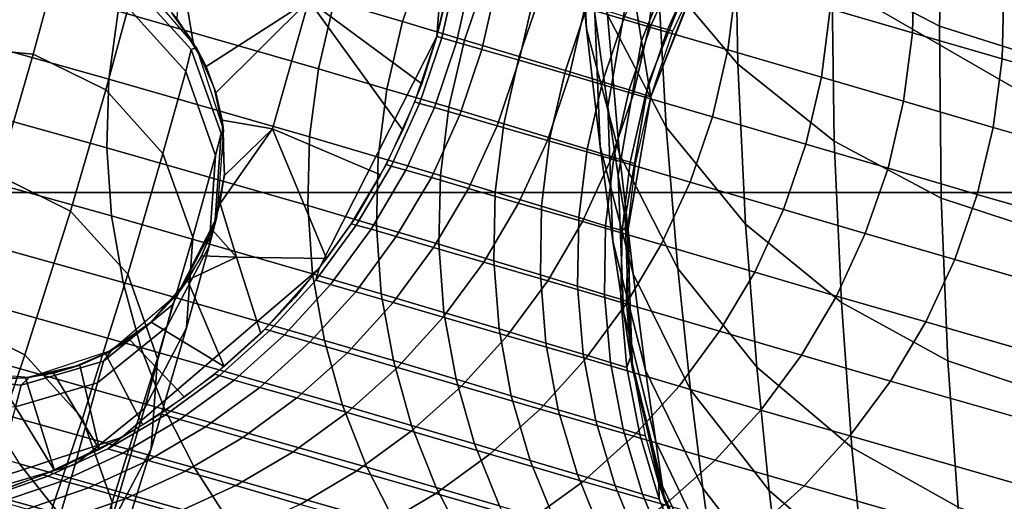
# Model space of a CAD drawing. Extents: x -43.1 to 43.1, y -41.3 to 41.3.
# Tile 421 of 656: x 0.433 to 0.741, y -0.862 to -0.711. Entities that reach past the tile are written whole.
import ezdxf

# ---------------------------------------------------------------- set-up
doc = ezdxf.new("R2010")
doc.units = 0
for name, color, linetype in [('CABLE', 18, 'CONTINUOUS'), ('CEILING_SUPPORT', 254, 'CONTINUOUS'), ('METAL_BASE', 254, 'CONTINUOUS')]:
    doc.layers.add(name, color=color, linetype=linetype)

msp = doc.modelspace()

# ---------------------------------------------------------------- linework, layer by layer
at = {"layer": 'CABLE'}
for points in [[(0.6041, -0.6306, 81.0366), (0.6083, -0.673, 80.9048), (0.6102, -0.7139, 80.9175), (0.6062, -0.6709, 81.051)], [(0.5634, -0.7163, 32.0308), (0.5634, -0.7163, 69.4487), (0.5697, -0.6351, 69.4487), (0.5697, -0.6351, 32.0308)], [(0.6885, -0.6398, 81.4948), (0.687, -0.6954, 81.3673), (0.7207, -0.713, 81.3752), (0.7223, -0.657, 81.5025)], [(0.6313, -0.6424, 81.3438), (0.6325, -0.6951, 81.2131), (0.6576, -0.7249, 81.2255), (0.6567, -0.6717, 81.3567)], [(0.6399, -0.6571, 80.6238), (0.6433, -0.6779, 80.494), (0.6275, -0.7176, 80.4989), (0.6241, -0.6965, 80.6311)], [(0.7223, -0.657, 81.5025), (0.7207, -0.713, 81.3752), (0.7561, -0.7242, 81.3804), (0.7579, -0.6681, 81.5073)], [(0.6138, -0.6605, 81.1989), (0.6168, -0.7095, 81.0651), (0.6352, -0.7446, 81.0782), (0.6325, -0.6951, 81.2131)], [(0.6199, -0.6679, 80.7621), (0.6241, -0.6965, 80.6311), (0.6169, -0.7383, 80.639), (0.6128, -0.7092, 80.7723)], [(0.6062, -0.6709, 81.051), (0.6102, -0.7139, 80.9175), (0.6206, -0.7531, 80.9299), (0.6168, -0.7095, 81.0651)], [(0.6567, -0.6717, 81.3567), (0.6576, -0.7249, 81.2255), (0.6877, -0.749, 81.2358), (0.687, -0.6954, 81.3673)], [(0.6083, -0.673, 80.9048), (0.6128, -0.7092, 80.7723), (0.6145, -0.7507, 80.7829), (0.6102, -0.7139, 80.9175)], [(0.6433, -0.6779, 80.494), (0.6455, -0.6907, 80.3616), (0.6296, -0.7307, 80.3641), (0.6275, -0.7176, 80.4989)], [(0.8024, -0.7195, 71.6597), (0.7409, -0.7018, 71.3577), (0.7393, -0.6805, 71.3591), (0.8009, -0.6982, 71.6613)], [(0.5598, -0.6912, 72.4737), (0.5384, -0.6849, 72.3583), (0.5313, -0.7053, 72.3586), (0.5527, -0.7116, 72.4739)], [(0.6298, -0.7132, 70.6547), (0.6097, -0.7073, 70.4553), (0.6123, -0.6859, 70.4556), (0.6325, -0.6918, 70.655)], [(0.7123, -0.7151, 71.2047), (0.6865, -0.7076, 71.0519), (0.6871, -0.6861, 71.0528), (0.7128, -0.6937, 71.2057)], [(0.4637, -0.7083, 72.0533), (0.3978, -0.6898, 71.7475), (0.395, -0.7112, 71.7469), (0.4608, -0.7296, 72.0526)], [(0.5313, -0.7053, 72.3586), (0.4687, -0.6873, 72.0535), (0.4637, -0.7083, 72.0533), (0.5264, -0.7264, 72.3584)], [(0.5791, -0.697, 72.5887), (0.5598, -0.6912, 72.4737), (0.5527, -0.7116, 72.4739), (0.5721, -0.7174, 72.5889)], [(0.6395, -0.693, 73.0458), (0.6311, -0.6904, 72.9317), (0.6221, -0.71, 72.932), (0.6305, -0.7126, 73.046)], [(0.6455, -0.6907, 80.3616), (0.6463, -0.695, 80.2289), (0.6304, -0.7351, 80.2289), (0.6296, -0.7307, 80.3641)], [(0.6545, -0.7204, 70.8533), (0.6298, -0.7132, 70.6547), (0.6325, -0.6918, 70.655), (0.6572, -0.699, 70.8538)], [(0.6446, -0.6945, 73.1599), (0.6395, -0.693, 73.0458), (0.6305, -0.7126, 73.046), (0.6356, -0.7141, 73.16)], [(0.4441, -0.6961, 28.7376), (0.4371, -0.7218, 28.2258), (0.4119, -0.7194, 28.2261), (0.4189, -0.6938, 28.7378)], [(0.4668, -0.7073, 28.7378), (0.4598, -0.733, 28.2261), (0.4371, -0.7218, 28.2258), (0.4441, -0.6961, 28.7376)], [(0.4821, -0.7108, 32.0308), (0.4831, -0.6937, 32.0308), (0.4871, -0.718, 32.0308)], [(0.4912, -0.7257, 32.0308), (0.4871, -0.718, 32.0308), (0.4831, -0.6937, 32.0308), (0.5233, -0.705, 32.0308)], [(0.565, -0.7167, 69.6508), (0.5634, -0.7163, 69.4487), (0.5682, -0.6952, 69.4487), (0.5697, -0.6956, 69.6508)], [(0.5696, -0.718, 69.8527), (0.565, -0.7167, 69.6508), (0.5697, -0.6956, 69.6508), (0.5743, -0.697, 69.8527)], [(0.6325, -0.6951, 81.2131), (0.6352, -0.7446, 81.0782), (0.66, -0.775, 81.0897), (0.6576, -0.7249, 81.2255)], [(0.6463, -0.695, 73.2739), (0.6446, -0.6945, 73.1599), (0.6356, -0.7141, 73.16), (0.6373, -0.7146, 73.2739)], [(0.687, -0.6954, 81.3673), (0.6877, -0.749, 81.2358), (0.7212, -0.7669, 81.2436), (0.7207, -0.713, 81.3752)], [(0.7403, -0.7233, 71.3566), (0.7123, -0.7151, 71.2047), (0.7128, -0.6937, 71.2057), (0.7409, -0.7018, 71.3577)], [(0.4882, -0.7198, 29.2488), (0.4865, -0.7203, 28.9937), (0.4685, -0.7004, 28.9934), (0.4706, -0.6992, 29.2488)], [(0.5775, -0.7203, 70.0542), (0.5696, -0.718, 69.8527), (0.5743, -0.697, 69.8527), (0.5823, -0.6993, 70.0542)], [(0.5962, -0.7021, 72.7034), (0.5791, -0.697, 72.5887), (0.5721, -0.7174, 72.5889), (0.5892, -0.7225, 72.7036)], [(0.5892, -0.7237, 70.255), (0.5775, -0.7203, 70.0542), (0.5823, -0.6993, 70.0542), (0.594, -0.7027, 70.2551)], [(0.6241, -0.6965, 80.6311), (0.6275, -0.7176, 80.4989), (0.6202, -0.7598, 80.5043), (0.6169, -0.7383, 80.639)], [(0.6304, -0.7351, 73.2739), (0.6304, -0.7351, 80.2289), (0.6453, -0.697, 80.2289), (0.6453, -0.697, 73.2739)], [(0.6838, -0.729, 71.0514), (0.6545, -0.7204, 70.8533), (0.6572, -0.699, 70.8538), (0.6865, -0.7076, 71.0519)], [(0.4865, -0.7203, 28.9937), (0.4848, -0.7272, 28.7383), (0.4668, -0.7073, 28.7378), (0.4685, -0.7004, 28.9934)], [(0.5634, -0.7163, 32.0308), (0.5587, -0.7311, 32.0308), (0.5233, -0.705, 32.0308), (0.5671, -0.7011, 32.0308)], [(0.6106, -0.7065, 72.8178), (0.5962, -0.7021, 72.7034), (0.5892, -0.7225, 72.7036), (0.6037, -0.7269, 72.8179)], [(0.8017, -0.741, 71.6586), (0.7403, -0.7233, 71.3566), (0.7409, -0.7018, 71.3577), (0.8024, -0.7195, 71.6597)], [(0.4912, -0.7257, 32.0308), (0.5233, -0.705, 32.0308), (0.4942, -0.7339, 32.0308)], [(0.5233, -0.705, 32.0308), (0.512, -0.7452, 32.0308), (0.4962, -0.7424, 32.0308), (0.4942, -0.7339, 32.0308)], [(0.5233, -0.705, 32.0308), (0.5528, -0.7456, 32.0308), (0.5458, -0.7596, 32.0308), (0.512, -0.7452, 32.0308)], [(0.5528, -0.7456, 32.0308), (0.5233, -0.705, 32.0308), (0.5587, -0.7311, 32.0308)], [(0.5527, -0.7116, 72.4739), (0.5313, -0.7053, 72.3586), (0.5264, -0.7264, 72.3584), (0.5478, -0.7327, 72.4738)], [(0.6049, -0.7283, 70.4552), (0.5892, -0.7237, 70.255), (0.594, -0.7027, 70.2551), (0.6097, -0.7073, 70.4553)], [(0.4848, -0.7272, 28.7383), (0.4777, -0.7529, 28.227), (0.4598, -0.733, 28.2261), (0.4668, -0.7073, 28.7378)], [(0.5264, -0.7264, 72.3584), (0.4637, -0.7083, 72.0533), (0.4608, -0.7296, 72.0526), (0.5236, -0.7477, 72.3578)], [(0.4804, -0.7087, 29.2488), (0.4821, -0.7108, 32.0308), (0.4912, -0.7257, 32.0308), (0.4882, -0.7198, 29.2488)], [(0.6221, -0.71, 72.932), (0.6106, -0.7065, 72.8178), (0.6037, -0.7269, 72.8179), (0.6152, -0.7304, 72.9321)], [(0.625, -0.7342, 70.6545), (0.6049, -0.7283, 70.4552), (0.6097, -0.7073, 70.4553), (0.6298, -0.7132, 70.6547)], [(0.7095, -0.7365, 71.2042), (0.6838, -0.729, 71.0514), (0.6865, -0.7076, 71.0519), (0.7123, -0.7151, 71.2047)], [(0.4608, -0.7296, 72.0526), (0.395, -0.7112, 71.7469), (0.3943, -0.7327, 71.7457), (0.4601, -0.7511, 72.0515)], [(0.5721, -0.7174, 72.5889), (0.5527, -0.7116, 72.4739), (0.5478, -0.7327, 72.4738), (0.5672, -0.7384, 72.5888)], [(0.6128, -0.7092, 80.7723), (0.6169, -0.7383, 80.639), (0.6185, -0.7803, 80.6472), (0.6145, -0.7507, 80.7829)], [(0.6305, -0.7126, 73.046), (0.6221, -0.71, 72.932), (0.6152, -0.7304, 72.9321), (0.6236, -0.733, 73.0461)], [(0.6168, -0.7095, 81.0651), (0.6206, -0.7531, 80.9299), (0.6388, -0.7889, 80.9415), (0.6352, -0.7446, 81.0782)], [(0.6102, -0.7139, 80.9175), (0.6145, -0.7507, 80.7829), (0.6248, -0.7905, 80.7933), (0.6206, -0.7531, 80.9299)], [(0.6356, -0.7141, 73.16), (0.6305, -0.7126, 73.046), (0.6236, -0.733, 73.0461), (0.6287, -0.7346, 73.16)], [(0.6497, -0.7414, 70.8532), (0.625, -0.7342, 70.6545), (0.6298, -0.7132, 70.6547), (0.6545, -0.7204, 70.8533)], [(0.6373, -0.7146, 73.2739), (0.6356, -0.7141, 73.16), (0.6287, -0.7346, 73.16), (0.6304, -0.7351, 73.2739)], [(0.7207, -0.713, 81.3752), (0.7212, -0.7669, 81.2436), (0.7565, -0.7784, 81.249), (0.7561, -0.7242, 81.3804)], [(0.5266, -0.7889, 32.0308), (0.5266, -0.7889, 69.4487), (0.5634, -0.7163, 69.4487), (0.5634, -0.7163, 32.0308)], [(0.558, -0.7372, 69.6508), (0.5565, -0.7367, 69.4487), (0.5634, -0.7163, 69.4487), (0.565, -0.7167, 69.6508)], [(0.5627, -0.7385, 69.8527), (0.558, -0.7372, 69.6508), (0.565, -0.7167, 69.6508), (0.5696, -0.718, 69.8527)], [(0.5892, -0.7225, 72.7036), (0.5721, -0.7174, 72.5889), (0.5672, -0.7384, 72.5888), (0.5844, -0.7436, 72.7034)], [(0.6275, -0.7176, 80.4989), (0.6296, -0.7307, 80.3641), (0.6223, -0.7731, 80.3668), (0.6202, -0.7598, 80.5043)], [(0.7375, -0.7447, 71.356), (0.7095, -0.7365, 71.2042), (0.7123, -0.7151, 71.2047), (0.7403, -0.7233, 71.3566)], [(0.4371, -0.7218, 28.2258), (0.426, -0.7597, 27.7154), (0.4008, -0.7573, 27.7158), (0.4119, -0.7194, 28.2261)], [(0.4959, -0.7466, 28.9941), (0.4941, -0.7535, 28.7392), (0.4848, -0.7272, 28.7383), (0.4865, -0.7203, 28.9937)], [(0.4966, -0.7456, 29.2488), (0.4959, -0.7466, 28.9941), (0.4865, -0.7203, 28.9937), (0.4882, -0.7198, 29.2488)], [(0.4882, -0.7198, 29.2488), (0.4912, -0.7257, 32.0308), (0.4942, -0.7339, 32.0308), (0.4937, -0.7323, 29.2488)], [(0.5706, -0.7408, 70.0542), (0.5627, -0.7385, 69.8527), (0.5696, -0.718, 69.8527), (0.5775, -0.7203, 70.0542)], [(0.5823, -0.7442, 70.2551), (0.5706, -0.7408, 70.0542), (0.5775, -0.7203, 70.0542), (0.5892, -0.7237, 70.255)], [(0.6789, -0.75, 71.0512), (0.6497, -0.7414, 70.8532), (0.6545, -0.7204, 70.8533), (0.6838, -0.729, 71.0514)], [(0.4598, -0.733, 28.2261), (0.4487, -0.7709, 27.7157), (0.426, -0.7597, 27.7154), (0.4371, -0.7218, 28.2258)], [(0.598, -0.7488, 70.4553), (0.5823, -0.7442, 70.2551), (0.5892, -0.7237, 70.255), (0.6049, -0.7283, 70.4552)], [(0.6037, -0.7269, 72.8179), (0.5892, -0.7225, 72.7036), (0.5844, -0.7436, 72.7034), (0.5988, -0.748, 72.8178)], [(0.7989, -0.7623, 71.6579), (0.7375, -0.7447, 71.356), (0.7403, -0.7233, 71.3566), (0.8017, -0.741, 71.6586)], [(0.4941, -0.7535, 28.7392), (0.487, -0.7791, 28.2285), (0.4777, -0.7529, 28.227), (0.4848, -0.7272, 28.7383)], [(0.5478, -0.7327, 72.4738), (0.5264, -0.7264, 72.3584), (0.5236, -0.7477, 72.3578), (0.545, -0.754, 72.4732)], [(0.6152, -0.7304, 72.9321), (0.6037, -0.7269, 72.8179), (0.5988, -0.748, 72.8178), (0.6104, -0.7515, 72.932)], [(0.6576, -0.7249, 81.2255), (0.66, -0.775, 81.0897), (0.69, -0.7995, 81.0994), (0.6877, -0.749, 81.2358)], [(0.5236, -0.7477, 72.3578), (0.4608, -0.7296, 72.0526), (0.4601, -0.7511, 72.0515), (0.523, -0.7692, 72.3567)], [(0.618, -0.7546, 70.6547), (0.598, -0.7488, 70.4553), (0.6049, -0.7283, 70.4552), (0.625, -0.7342, 70.6545)], [(0.7046, -0.7575, 71.204), (0.6789, -0.75, 71.0512), (0.6838, -0.729, 71.0514), (0.7095, -0.7365, 71.2042)], [(0.4601, -0.7511, 72.0515), (0.3943, -0.7327, 71.7457), (0.3957, -0.754, 71.7442), (0.4616, -0.7724, 72.0499)], [(0.4777, -0.7529, 28.227), (0.4667, -0.7907, 27.7169), (0.4487, -0.7709, 27.7157), (0.4598, -0.733, 28.2261)], [(0.4937, -0.7323, 29.2488), (0.4942, -0.7339, 32.0308), (0.4962, -0.7424, 32.0308), (0.4966, -0.7456, 29.2488)], [(0.5672, -0.7384, 72.5888), (0.5478, -0.7327, 72.4738), (0.545, -0.754, 72.4732), (0.5645, -0.7598, 72.5882)], [(0.6236, -0.733, 73.0461), (0.6152, -0.7304, 72.9321), (0.6104, -0.7515, 72.932), (0.6188, -0.7541, 73.046)], [(0.6287, -0.7346, 73.16), (0.6236, -0.733, 73.0461), (0.6188, -0.7541, 73.046), (0.6239, -0.7556, 73.16)], [(0.6296, -0.7307, 80.3641), (0.6304, -0.7351, 80.2289), (0.6231, -0.7776, 80.2289), (0.6223, -0.7731, 80.3668)], [(0.6427, -0.7619, 70.8534), (0.618, -0.7546, 70.6547), (0.625, -0.7342, 70.6545), (0.6497, -0.7414, 70.8532)], [(0.6233, -0.7754, 73.2739), (0.6231, -0.7776, 80.2289), (0.6304, -0.7351, 80.2289), (0.6304, -0.7351, 73.2739)], [(0.6304, -0.7351, 73.2739), (0.6287, -0.7346, 73.16), (0.6239, -0.7556, 73.16), (0.6256, -0.7561, 73.2739)], [(0.5491, -0.7568, 69.6509), (0.5476, -0.7563, 69.4487), (0.5565, -0.7367, 69.4487), (0.558, -0.7372, 69.6508)], [(0.5537, -0.7581, 69.8528), (0.5491, -0.7568, 69.6509), (0.558, -0.7372, 69.6508), (0.5627, -0.7385, 69.8527)], [(0.5617, -0.7604, 70.0544), (0.5537, -0.7581, 69.8528), (0.5627, -0.7385, 69.8527), (0.5706, -0.7408, 70.0542)], [(0.5844, -0.7436, 72.7034), (0.5672, -0.7384, 72.5888), (0.5645, -0.7598, 72.5882), (0.5817, -0.765, 72.703)], [(0.6169, -0.7383, 80.639), (0.6202, -0.7598, 80.5043), (0.6218, -0.8023, 80.51), (0.6185, -0.7803, 80.6472)], [(0.7325, -0.7657, 71.3558), (0.7046, -0.7575, 71.204), (0.7095, -0.7365, 71.2042), (0.7375, -0.7447, 71.356)], [(0.4966, -0.7456, 29.2488), (0.4962, -0.7424, 32.0308), (0.4969, -0.7598, 32.0308), (0.4969, -0.7593, 29.2488)], [(0.4962, -0.7424, 32.0308), (0.512, -0.7452, 32.0308), (0.4969, -0.7598, 32.0308)], [(0.5733, -0.7638, 70.2553), (0.5617, -0.7604, 70.0544), (0.5706, -0.7408, 70.0542), (0.5823, -0.7442, 70.2551)], [(0.6719, -0.7704, 71.0514), (0.6427, -0.7619, 70.8534), (0.6497, -0.7414, 70.8532), (0.6789, -0.75, 71.0512)], [(0.4945, -0.7727, 29.2488), (0.4939, -0.7751, 28.9946), (0.4959, -0.7466, 28.9941), (0.4966, -0.7456, 29.2488)], [(0.4956, -0.7685, 32.0308), (0.512, -0.7452, 32.0308), (0.5289, -0.7858, 32.0308), (0.5007, -0.7853, 32.0308)], [(0.512, -0.7452, 32.0308), (0.4956, -0.7685, 32.0308), (0.4969, -0.7598, 32.0308)], [(0.5379, -0.773, 32.0308), (0.5289, -0.7858, 32.0308), (0.512, -0.7452, 32.0308), (0.5458, -0.7596, 32.0308)], [(0.589, -0.7684, 70.4556), (0.5733, -0.7638, 70.2553), (0.5823, -0.7442, 70.2551), (0.598, -0.7488, 70.4553)], [(0.5988, -0.748, 72.8178), (0.5844, -0.7436, 72.7034), (0.5817, -0.765, 72.703), (0.5962, -0.7694, 72.8174)], [(0.6352, -0.7446, 81.0782), (0.6388, -0.7889, 80.9415), (0.6635, -0.8198, 80.9519), (0.66, -0.775, 81.0897)], [(0.7939, -0.7833, 71.6577), (0.7325, -0.7657, 71.3558), (0.7375, -0.7447, 71.356), (0.7989, -0.7623, 71.6579)], [(0.4939, -0.7751, 28.9946), (0.4921, -0.7819, 28.7402), (0.4941, -0.7535, 28.7392), (0.4959, -0.7466, 28.9941)], [(0.545, -0.754, 72.4732), (0.5236, -0.7477, 72.3578), (0.523, -0.7692, 72.3567), (0.5445, -0.7755, 72.4722)], [(0.609, -0.7742, 70.6551), (0.589, -0.7684, 70.4556), (0.598, -0.7488, 70.4553), (0.618, -0.7546, 70.6547)], [(0.6104, -0.7515, 72.932), (0.5988, -0.748, 72.8178), (0.5962, -0.7694, 72.8174), (0.6078, -0.7729, 72.9317)], [(0.523, -0.7692, 72.3567), (0.4601, -0.7511, 72.0515), (0.4616, -0.7724, 72.0499), (0.5245, -0.7905, 72.3553)], [(0.6188, -0.7541, 73.046), (0.6104, -0.7515, 72.932), (0.6078, -0.7729, 72.9317), (0.6162, -0.7755, 73.0458)], [(0.6145, -0.7507, 80.7829), (0.6185, -0.7803, 80.6472), (0.6287, -0.8207, 80.6554), (0.6248, -0.7905, 80.7933)], [(0.6975, -0.7779, 71.2042), (0.6719, -0.7704, 71.0514), (0.6789, -0.75, 71.0512), (0.7046, -0.7575, 71.204)], [(0.6877, -0.749, 81.2358), (0.69, -0.7995, 81.0994), (0.7233, -0.8178, 81.1069), (0.7212, -0.7669, 81.2436)], [(0.4616, -0.7724, 72.0499), (0.3957, -0.754, 71.7442), (0.3993, -0.7749, 71.7421), (0.4652, -0.7933, 72.0479)], [(0.487, -0.7791, 28.2285), (0.476, -0.817, 27.7189), (0.4667, -0.7907, 27.7169), (0.4777, -0.7529, 28.227)], [(0.4921, -0.7819, 28.7402), (0.4851, -0.8075, 28.2304), (0.487, -0.7791, 28.2285), (0.4941, -0.7535, 28.7392)], [(0.5645, -0.7598, 72.5882), (0.545, -0.754, 72.4732), (0.5445, -0.7755, 72.4722), (0.564, -0.7813, 72.5874)], [(0.6336, -0.7814, 70.8538), (0.609, -0.7742, 70.6551), (0.618, -0.7546, 70.6547), (0.6427, -0.7619, 70.8534)], [(0.6239, -0.7556, 73.16), (0.6188, -0.7541, 73.046), (0.6162, -0.7755, 73.0458), (0.6214, -0.777, 73.1599)], [(0.6206, -0.7531, 80.9299), (0.6248, -0.7905, 80.7933), (0.6428, -0.8269, 80.8031), (0.6388, -0.7889, 80.9415)], [(0.5382, -0.7753, 69.651), (0.5366, -0.7749, 69.4487), (0.5476, -0.7563, 69.4487), (0.5491, -0.7568, 69.6509)], [(0.5428, -0.7766, 69.853), (0.5382, -0.7753, 69.651), (0.5491, -0.7568, 69.6509), (0.5537, -0.7581, 69.8528)], [(0.6256, -0.7561, 73.2739), (0.6239, -0.7556, 73.16), (0.6214, -0.777, 73.1599), (0.6233, -0.7754, 73.2739)], [(0.7255, -0.7861, 71.3561), (0.6975, -0.7779, 71.2042), (0.7046, -0.7575, 71.204), (0.7325, -0.7657, 71.3558)], [(0.4487, -0.7709, 27.7157), (0.4345, -0.8159, 27.2083), (0.4118, -0.8047, 27.208), (0.426, -0.7597, 27.7154)], [(0.4969, -0.7593, 29.2488), (0.4969, -0.7598, 32.0308), (0.4932, -0.7769, 32.0308), (0.4945, -0.7727, 29.2488)], [(0.5507, -0.7789, 70.0547), (0.5428, -0.7766, 69.853), (0.5537, -0.7581, 69.8528), (0.5617, -0.7604, 70.0544)], [(0.5624, -0.7823, 70.2557), (0.5507, -0.7789, 70.0547), (0.5617, -0.7604, 70.0544), (0.5733, -0.7638, 70.2553)], [(0.5817, -0.765, 72.703), (0.5645, -0.7598, 72.5882), (0.564, -0.7813, 72.5874), (0.5812, -0.7865, 72.7022)], [(0.6202, -0.7598, 80.5043), (0.6223, -0.7731, 80.3668), (0.6239, -0.8159, 80.3697), (0.6218, -0.8023, 80.51)], [(0.5781, -0.7869, 70.4561), (0.5624, -0.7823, 70.2557), (0.5733, -0.7638, 70.2553), (0.589, -0.7684, 70.4556)], [(0.6629, -0.79, 71.052), (0.6336, -0.7814, 70.8538), (0.6427, -0.7619, 70.8534), (0.6719, -0.7704, 71.0514)], [(0.5962, -0.7694, 72.8174), (0.5817, -0.765, 72.703), (0.5812, -0.7865, 72.7022), (0.5958, -0.7909, 72.8168)], [(0.7212, -0.7669, 81.2436), (0.7233, -0.8178, 81.1069), (0.7585, -0.8296, 81.1122), (0.7565, -0.7784, 81.249)], [(0.7868, -0.8037, 71.658), (0.7255, -0.7861, 71.3561), (0.7325, -0.7657, 71.3558), (0.7939, -0.7833, 71.6577)], [(0.5007, -0.7853, 32.0308), (0.4932, -0.7769, 32.0308), (0.4956, -0.7685, 32.0308)], [(0.5445, -0.7755, 72.4722), (0.523, -0.7692, 72.3567), (0.5245, -0.7905, 72.3553), (0.546, -0.7968, 72.4709)], [(0.5981, -0.7927, 70.6557), (0.5781, -0.7869, 70.4561), (0.589, -0.7684, 70.4556), (0.609, -0.7742, 70.6551)], [(0.6078, -0.7729, 72.9317), (0.5962, -0.7694, 72.8174), (0.5958, -0.7909, 72.8168), (0.6074, -0.7944, 72.9312)], [(0.4667, -0.7907, 27.7169), (0.4525, -0.8358, 27.2097), (0.4345, -0.8159, 27.2083), (0.4487, -0.7709, 27.7157)], [(0.5245, -0.7905, 72.3553), (0.4616, -0.7724, 72.0499), (0.4652, -0.7933, 72.0479), (0.5282, -0.8114, 72.3534)], [(0.4822, -0.7969, 29.2488), (0.4807, -0.8003, 28.9952), (0.4939, -0.7751, 28.9946), (0.4945, -0.7727, 29.2488)], [(0.4945, -0.7727, 29.2488), (0.4932, -0.7769, 32.0308), (0.4898, -0.7849, 32.0308), (0.4896, -0.7854, 29.2488)], [(0.6162, -0.7755, 73.0458), (0.6078, -0.7729, 72.9317), (0.6074, -0.7944, 72.9312), (0.6159, -0.797, 73.0455)], [(0.6223, -0.7731, 80.3668), (0.6231, -0.7776, 80.2289), (0.6246, -0.8204, 80.2289), (0.6239, -0.8159, 80.3697)], [(0.6885, -0.7975, 71.2048), (0.6629, -0.79, 71.052), (0.6719, -0.7704, 71.0514), (0.6975, -0.7779, 71.2042)], [(0.4652, -0.7933, 72.0479), (0.3993, -0.7749, 71.7421), (0.405, -0.7951, 71.7397), (0.4708, -0.8136, 72.0454)], [(0.4807, -0.8003, 28.9952), (0.4789, -0.8071, 28.7412), (0.4921, -0.7819, 28.7402), (0.4939, -0.7751, 28.9946)], [(0.5255, -0.7925, 69.6511), (0.5266, -0.7889, 69.4487), (0.5366, -0.7749, 69.4487), (0.5382, -0.7753, 69.651)], [(0.5301, -0.7939, 69.8533), (0.5255, -0.7925, 69.6511), (0.5382, -0.7753, 69.651), (0.5428, -0.7766, 69.853)], [(0.564, -0.7813, 72.5874), (0.5445, -0.7755, 72.4722), (0.546, -0.7968, 72.4709), (0.5656, -0.8026, 72.5861)], [(0.6227, -0.7999, 70.8546), (0.5981, -0.7927, 70.6557), (0.609, -0.7742, 70.6551), (0.6336, -0.7814, 70.8538)], [(0.6214, -0.777, 73.1599), (0.6162, -0.7755, 73.0458), (0.6159, -0.797, 73.0455), (0.621, -0.7985, 73.1597)], [(0.6233, -0.7754, 73.2739), (0.6214, -0.777, 73.1599), (0.621, -0.7985, 73.1597), (0.6228, -0.7991, 73.2739)], [(0.6241, -0.8163, 73.2739), (0.6246, -0.8204, 80.2289), (0.6231, -0.7776, 80.2289), (0.6233, -0.7754, 73.2739)], [(0.66, -0.775, 81.0897), (0.6635, -0.8198, 80.9519), (0.6933, -0.8449, 80.9606), (0.69, -0.7995, 81.0994)], [(0.4851, -0.8075, 28.2304), (0.474, -0.8453, 27.7213), (0.476, -0.817, 27.7189), (0.487, -0.7791, 28.2285)], [(0.4932, -0.7769, 32.0308), (0.5007, -0.7853, 32.0308), (0.4898, -0.7849, 32.0308)], [(0.538, -0.7962, 70.0551), (0.5301, -0.7939, 69.8533), (0.5428, -0.7766, 69.853), (0.5507, -0.7789, 70.0547)], [(0.5497, -0.7995, 70.2563), (0.538, -0.7962, 70.0551), (0.5507, -0.7789, 70.0547), (0.5624, -0.7823, 70.2557)], [(0.7164, -0.8056, 71.3568), (0.6885, -0.7975, 71.2048), (0.6975, -0.7779, 71.2042), (0.7255, -0.7861, 71.3561)], [(0.4789, -0.8071, 28.7412), (0.4719, -0.8327, 28.2322), (0.4851, -0.8075, 28.2304), (0.4921, -0.7819, 28.7402)], [(0.5654, -0.8041, 70.4568), (0.5497, -0.7995, 70.2563), (0.5624, -0.7823, 70.2557), (0.5781, -0.7869, 70.4561)], [(0.5812, -0.7865, 72.7022), (0.564, -0.7813, 72.5874), (0.5656, -0.8026, 72.5861), (0.5829, -0.8078, 72.7011)], [(0.6185, -0.7803, 80.6472), (0.6218, -0.8023, 80.51), (0.6319, -0.8431, 80.5156), (0.6287, -0.8207, 80.6554)], [(0.6519, -0.8085, 71.0529), (0.6227, -0.7999, 70.8546), (0.6336, -0.7814, 70.8538), (0.6629, -0.79, 71.052)], [(0.4896, -0.7854, 29.2488), (0.4898, -0.7849, 32.0308), (0.4854, -0.7925, 32.0308), (0.4822, -0.7969, 29.2488)], [(0.4898, -0.7849, 32.0308), (0.5007, -0.7853, 32.0308), (0.4854, -0.7925, 32.0308)], [(0.5083, -0.8092, 32.0308), (0.4968, -0.8196, 32.0308), (0.4854, -0.7925, 32.0308), (0.5007, -0.7853, 32.0308)], [(0.5289, -0.7858, 32.0308), (0.5191, -0.7978, 32.0308), (0.5083, -0.8092, 32.0308), (0.5007, -0.7853, 32.0308)], [(0.5854, -0.81, 70.6566), (0.5654, -0.8041, 70.4568), (0.5781, -0.7869, 70.4561), (0.5981, -0.7927, 70.6557)], [(0.5958, -0.7909, 72.8168), (0.5812, -0.7865, 72.7022), (0.5829, -0.8078, 72.7011), (0.5975, -0.8122, 72.8159)], [(0.7777, -0.8233, 71.6588), (0.7164, -0.8056, 71.3568), (0.7255, -0.7861, 71.3561), (0.7868, -0.8037, 71.658)], [(0.476, -0.817, 27.7189), (0.4618, -0.862, 27.2118), (0.4525, -0.8358, 27.2097), (0.4667, -0.7907, 27.7169)], [(0.4647, -0.8418, 32.0308), (0.4647, -0.8418, 69.4487), (0.5266, -0.7889, 69.4487), (0.5266, -0.7889, 32.0308)], [(0.5111, -0.8083, 69.6512), (0.5096, -0.8079, 69.4487), (0.5266, -0.7889, 69.4487), (0.5255, -0.7925, 69.6511)], [(0.546, -0.7968, 72.4709), (0.5245, -0.7905, 72.3553), (0.5282, -0.8114, 72.3534), (0.5498, -0.8177, 72.4692)], [(0.6074, -0.7944, 72.9312), (0.5958, -0.7909, 72.8168), (0.5975, -0.8122, 72.8159), (0.6092, -0.8157, 72.9305)], [(0.6248, -0.7905, 80.7933), (0.6287, -0.8207, 80.6554), (0.6467, -0.8576, 80.663), (0.6428, -0.8269, 80.8031)], [(0.6388, -0.7889, 80.9415), (0.6428, -0.8269, 80.8031), (0.6674, -0.8584, 80.8119), (0.6635, -0.8198, 80.9519)], [(0.6775, -0.816, 71.2059), (0.6519, -0.8085, 71.0529), (0.6629, -0.79, 71.052), (0.6885, -0.7975, 71.2048)], [(0.5282, -0.8114, 72.3534), (0.4652, -0.7933, 72.0479), (0.4708, -0.8136, 72.0454), (0.5339, -0.8317, 72.3512)], [(0.4822, -0.7969, 29.2488), (0.4854, -0.7925, 32.0308), (0.474, -0.8057, 32.0308), (0.4728, -0.8067, 29.2488)], [(0.4968, -0.8196, 32.0308), (0.474, -0.8057, 32.0308), (0.4854, -0.7925, 32.0308)], [(0.5157, -0.8096, 69.8536), (0.5111, -0.8083, 69.6512), (0.5255, -0.7925, 69.6511), (0.5301, -0.7939, 69.8533)], [(0.5237, -0.8119, 70.0555), (0.5157, -0.8096, 69.8536), (0.5301, -0.7939, 69.8533), (0.538, -0.7962, 70.0551)], [(0.61, -0.8171, 70.8557), (0.5854, -0.81, 70.6566), (0.5981, -0.7927, 70.6557), (0.6227, -0.7999, 70.8546)], [(0.6159, -0.797, 73.0455), (0.6074, -0.7944, 72.9312), (0.6092, -0.8157, 72.9305), (0.6177, -0.8183, 73.045)], [(0.4708, -0.8136, 72.0454), (0.405, -0.7951, 71.7397), (0.4125, -0.8145, 71.737), (0.4783, -0.833, 72.0426)], [(0.4616, -0.8145, 29.2488), (0.4591, -0.8179, 28.9956), (0.4807, -0.8003, 28.9952), (0.4822, -0.7969, 29.2488)], [(0.5354, -0.8153, 70.2569), (0.5237, -0.8119, 70.0555), (0.538, -0.7962, 70.0551), (0.5497, -0.7995, 70.2563)], [(0.5656, -0.8026, 72.5861), (0.546, -0.7968, 72.4709), (0.5498, -0.8177, 72.4692), (0.5694, -0.8235, 72.5846)], [(0.621, -0.7985, 73.1597), (0.6159, -0.797, 73.0455), (0.6177, -0.8183, 73.045), (0.6229, -0.8199, 73.1595)], [(0.7054, -0.8241, 71.3579), (0.6775, -0.816, 71.2059), (0.6885, -0.7975, 71.2048), (0.7164, -0.8056, 71.3568)], [(0.4591, -0.8179, 28.9956), (0.4572, -0.8247, 28.742), (0.4789, -0.8071, 28.7412), (0.4807, -0.8003, 28.9952)], [(0.5511, -0.8199, 70.4577), (0.5354, -0.8153, 70.2569), (0.5497, -0.7995, 70.2563), (0.5654, -0.8041, 70.4568)], [(0.6392, -0.8257, 71.0542), (0.61, -0.8171, 70.8557), (0.6227, -0.7999, 70.8546), (0.6519, -0.8085, 71.0529)], [(0.6228, -0.7991, 73.2739), (0.621, -0.7985, 73.1597), (0.6229, -0.8199, 73.1595), (0.6241, -0.8163, 73.2739)], [(0.69, -0.7995, 81.0994), (0.6933, -0.8449, 80.9606), (0.7266, -0.8636, 80.9674), (0.7233, -0.8178, 81.1069)], [(0.5711, -0.8257, 70.6577), (0.5511, -0.8199, 70.4577), (0.5654, -0.8041, 70.4568), (0.5854, -0.81, 70.6566)], [(0.5829, -0.8078, 72.7011), (0.5656, -0.8026, 72.5861), (0.5694, -0.8235, 72.5846), (0.5867, -0.8287, 72.6998)], [(0.6218, -0.8023, 80.51), (0.6239, -0.8159, 80.3697), (0.634, -0.857, 80.3725), (0.6319, -0.8431, 80.5156)], [(0.4345, -0.8159, 27.2083), (0.3904, -0.9459, 25.8514), (0.3677, -0.9347, 25.851), (0.4118, -0.8047, 27.208)], [(0.4572, -0.8247, 28.742), (0.4502, -0.8502, 28.2337), (0.4719, -0.8327, 28.2322), (0.4789, -0.8071, 28.7412)], [(0.4728, -0.8067, 29.2488), (0.474, -0.8057, 32.0308), (0.4597, -0.8156, 32.0308), (0.4616, -0.8145, 29.2488)], [(0.474, -0.8057, 32.0308), (0.4968, -0.8196, 32.0308), (0.4844, -0.8292, 32.0308), (0.4672, -0.8111, 32.0308)], [(0.7667, -0.8417, 71.66), (0.7054, -0.8241, 71.3579), (0.7164, -0.8056, 71.3568), (0.7777, -0.8233, 71.6588)], [(0.4719, -0.8327, 28.2322), (0.4608, -0.8704, 27.7237), (0.474, -0.8453, 27.7213), (0.4851, -0.8075, 28.2304)], [(0.4954, -0.8224, 69.6514), (0.4939, -0.822, 69.4487), (0.5096, -0.8079, 69.4487), (0.5111, -0.8083, 69.6512)], [(0.5, -0.8238, 69.8539), (0.4954, -0.8224, 69.6514), (0.5111, -0.8083, 69.6512), (0.5157, -0.8096, 69.8536)], [(0.508, -0.8261, 70.0561), (0.5, -0.8238, 69.8539), (0.5157, -0.8096, 69.8536), (0.5237, -0.8119, 70.0555)], [(0.5957, -0.8329, 70.857), (0.5711, -0.8257, 70.6577), (0.5854, -0.81, 70.6566), (0.61, -0.8171, 70.8557)], [(0.5975, -0.8122, 72.8159), (0.5829, -0.8078, 72.7011), (0.5867, -0.8287, 72.6998), (0.6014, -0.8331, 72.8148)], [(0.6648, -0.8332, 71.2073), (0.6392, -0.8257, 71.0542), (0.6519, -0.8085, 71.0529), (0.6775, -0.816, 71.2059)], [(0.4844, -0.8292, 32.0308), (0.4714, -0.8378, 32.0308), (0.4597, -0.8156, 32.0308), (0.4672, -0.8111, 32.0308)], [(0.5196, -0.8294, 70.2577), (0.508, -0.8261, 70.0561), (0.5237, -0.8119, 70.0555), (0.5354, -0.8153, 70.2569)], [(0.5498, -0.8177, 72.4692), (0.5282, -0.8114, 72.3534), (0.5339, -0.8317, 72.3512), (0.5555, -0.838, 72.4671)], [(0.6092, -0.8157, 72.9305), (0.5975, -0.8122, 72.8159), (0.6014, -0.8331, 72.8148), (0.6132, -0.8366, 72.9296)], [(0.4525, -0.8358, 27.2097), (0.4084, -0.9658, 25.8527), (0.3904, -0.9459, 25.8514), (0.4345, -0.8159, 27.2083)], [(0.4783, -0.833, 72.0426), (0.4125, -0.8145, 71.737), (0.4218, -0.8329, 71.7339), (0.4876, -0.8513, 72.0395)], [(0.4358, -0.823, 29.2488), (0.4333, -0.8254, 28.9958), (0.4591, -0.8179, 28.9956), (0.4616, -0.8145, 29.2488)], [(0.4616, -0.8145, 29.2488), (0.4597, -0.8156, 32.0308), (0.4517, -0.8191, 32.0308), (0.4491, -0.82, 29.2488)], [(0.4597, -0.8156, 32.0308), (0.4714, -0.8378, 32.0308), (0.4578, -0.8455, 32.0308), (0.4517, -0.8191, 32.0308)], [(0.5339, -0.8317, 72.3512), (0.4708, -0.8136, 72.0454), (0.4783, -0.833, 72.0426), (0.5415, -0.8511, 72.3487)], [(0.5353, -0.834, 70.4587), (0.5196, -0.8294, 70.2577), (0.5354, -0.8153, 70.2569), (0.5511, -0.8199, 70.4577)], [(0.6177, -0.8183, 73.045), (0.6092, -0.8157, 72.9305), (0.6132, -0.8366, 72.9296), (0.6217, -0.8392, 73.0444)], [(0.6241, -0.8163, 73.2739), (0.6229, -0.8199, 73.1595), (0.6269, -0.8408, 73.1592), (0.6287, -0.8413, 73.2739)], [(0.6239, -0.8159, 80.3697), (0.6246, -0.8204, 80.2289), (0.6348, -0.8616, 80.2289), (0.634, -0.857, 80.3725)], [(0.6329, -0.8562, 73.2739), (0.6348, -0.8616, 80.2289), (0.6246, -0.8204, 80.2289), (0.6241, -0.8163, 73.2739)], [(0.6927, -0.8413, 71.3594), (0.6648, -0.8332, 71.2073), (0.6775, -0.816, 71.2059), (0.7054, -0.8241, 71.3579)], [(0.4333, -0.8254, 28.9958), (0.4315, -0.8322, 28.7425), (0.4572, -0.8247, 28.742), (0.4591, -0.8179, 28.9956)], [(0.4491, -0.82, 29.2488), (0.4517, -0.8191, 32.0308), (0.4347, -0.8231, 32.0308), (0.4358, -0.823, 29.2488)], [(0.4578, -0.8455, 32.0308), (0.4434, -0.8216, 32.0308), (0.4517, -0.8191, 32.0308)], [(0.474, -0.8453, 27.7213), (0.4599, -0.8903, 27.2145), (0.4618, -0.862, 27.2118), (0.476, -0.817, 27.7189)], [(0.5694, -0.8235, 72.5846), (0.5498, -0.8177, 72.4692), (0.5555, -0.838, 72.4671), (0.5752, -0.8438, 72.5828)], [(0.6249, -0.8414, 71.0558), (0.5957, -0.8329, 70.857), (0.61, -0.8171, 70.8557), (0.6392, -0.8257, 71.0542)], [(0.6229, -0.8199, 73.1595), (0.6177, -0.8183, 73.045), (0.6217, -0.8392, 73.0444), (0.6269, -0.8408, 73.1592)], [(0.7233, -0.8178, 81.1069), (0.7266, -0.8636, 80.9674), (0.7617, -0.8758, 80.9723), (0.7585, -0.8296, 81.1122)], [(0.4088, -0.8209, 29.2488), (0.4081, -0.8231, 28.9959), (0.4333, -0.8254, 28.9958), (0.4358, -0.823, 29.2488)], [(0.4437, -0.8521, 32.0308), (0.4291, -0.8576, 32.0308), (0.4173, -0.8227, 32.0308), (0.426, -0.8234, 32.0308)], [(0.4578, -0.8455, 32.0308), (0.4437, -0.8521, 32.0308), (0.4347, -0.8231, 32.0308), (0.4434, -0.8216, 32.0308)], [(0.4784, -0.8348, 69.6516), (0.4769, -0.8344, 69.4487), (0.4939, -0.822, 69.4487), (0.4954, -0.8224, 69.6514)], [(0.483, -0.8361, 69.8544), (0.4784, -0.8348, 69.6516), (0.4954, -0.8224, 69.6514), (0.5, -0.8238, 69.8539)], [(0.5554, -0.8398, 70.659), (0.5353, -0.834, 70.4587), (0.5511, -0.8199, 70.4577), (0.5711, -0.8257, 70.6577)], [(0.6287, -0.8207, 80.6554), (0.6319, -0.8431, 80.5156), (0.6498, -0.8804, 80.5209), (0.6467, -0.8576, 80.663)], [(0.6635, -0.8198, 80.9519), (0.6674, -0.8584, 80.8119), (0.6971, -0.884, 80.8193), (0.6933, -0.8449, 80.9606)], [(0.4081, -0.8231, 28.9959), (0.4063, -0.8299, 28.7427), (0.4315, -0.8322, 28.7425), (0.4333, -0.8254, 28.9958)], [(0.4358, -0.823, 29.2488), (0.4347, -0.8231, 32.0308), (0.426, -0.8234, 32.0308), (0.4222, -0.8232, 29.2488)], [(0.4315, -0.8322, 28.7425), (0.4244, -0.8577, 28.2346), (0.4502, -0.8502, 28.2337), (0.4572, -0.8247, 28.742)], [(0.4437, -0.8521, 32.0308), (0.426, -0.8234, 32.0308), (0.4347, -0.8231, 32.0308)], [(0.491, -0.8384, 70.0568), (0.483, -0.8361, 69.8544), (0.5, -0.8238, 69.8539), (0.508, -0.8261, 70.0561)], [(0.58, -0.847, 70.8587), (0.5554, -0.8398, 70.659), (0.5711, -0.8257, 70.6577), (0.5957, -0.8329, 70.857)], [(0.5867, -0.8287, 72.6998), (0.5694, -0.8235, 72.5846), (0.5752, -0.8438, 72.5828), (0.5926, -0.849, 72.6982)], [(0.6505, -0.8489, 71.209), (0.6249, -0.8414, 71.0558), (0.6392, -0.8257, 71.0542), (0.6648, -0.8332, 71.2073)], [(0.754, -0.8589, 71.6617), (0.6927, -0.8413, 71.3594), (0.7054, -0.8241, 71.3579), (0.7667, -0.8417, 71.66)], [(0.5027, -0.8418, 70.2587), (0.491, -0.8384, 70.0568), (0.508, -0.8261, 70.0561), (0.5196, -0.8294, 70.2577)], [(0.6014, -0.8331, 72.8148), (0.5867, -0.8287, 72.6998), (0.5926, -0.849, 72.6982), (0.6074, -0.8534, 72.8134)], [(0.6428, -0.8269, 80.8031), (0.6467, -0.8576, 80.663), (0.6712, -0.8896, 80.6699), (0.6674, -0.8584, 80.8119)], [(0.5184, -0.8463, 70.46), (0.5027, -0.8418, 70.2587), (0.5196, -0.8294, 70.2577), (0.5353, -0.834, 70.4587)], [(0.5555, -0.838, 72.4671), (0.5339, -0.8317, 72.3512), (0.5415, -0.8511, 72.3487), (0.5632, -0.8574, 72.4648)], [(0.4328, -0.85, 71.7305), (0.3702, -0.8327, 71.4218), (0.3827, -0.8484, 71.4185), (0.4452, -0.8657, 71.727)], [(0.4876, -0.8513, 72.0395), (0.4218, -0.8329, 71.7339), (0.4328, -0.85, 71.7305), (0.4986, -0.8685, 72.0362)], [(0.4502, -0.8502, 28.2337), (0.4391, -0.8879, 27.7257), (0.4608, -0.8704, 27.7237), (0.4719, -0.8327, 28.2322)], [(0.4604, -0.8453, 69.6518), (0.4647, -0.8418, 69.4487), (0.4769, -0.8344, 69.4487), (0.4784, -0.8348, 69.6516)], [(0.4651, -0.8467, 69.8548), (0.4604, -0.8453, 69.6518), (0.4784, -0.8348, 69.6516), (0.483, -0.8361, 69.8544)], [(0.5415, -0.8511, 72.3487), (0.4783, -0.833, 72.0426), (0.4876, -0.8513, 72.0395), (0.5509, -0.8694, 72.3459)], [(0.5384, -0.8522, 70.6606), (0.5184, -0.8463, 70.46), (0.5353, -0.834, 70.4587), (0.5554, -0.8398, 70.659)], [(0.6092, -0.8555, 71.0576), (0.58, -0.847, 70.8587), (0.5957, -0.8329, 70.857), (0.6249, -0.8414, 71.0558)], [(0.6132, -0.8366, 72.9296), (0.6014, -0.8331, 72.8148), (0.6074, -0.8534, 72.8134), (0.6192, -0.8569, 72.9286)], [(0.6784, -0.8569, 71.3613), (0.6505, -0.8489, 71.209), (0.6648, -0.8332, 71.2073), (0.6927, -0.8413, 71.3594)], [(0.4618, -0.862, 27.2118), (0.4177, -0.992, 25.8548), (0.4084, -0.9658, 25.8527), (0.4525, -0.8358, 27.2097)], [(0.4731, -0.849, 70.0575), (0.4651, -0.8467, 69.8548), (0.483, -0.8361, 69.8544), (0.491, -0.8384, 70.0568)], [(0.5752, -0.8438, 72.5828), (0.5555, -0.838, 72.4671), (0.5632, -0.8574, 72.4648), (0.583, -0.8632, 72.5806)], [(0.6217, -0.8392, 73.0444), (0.6132, -0.8366, 72.9296), (0.6192, -0.8569, 72.9286), (0.6278, -0.8595, 73.0437)], [(0.4847, -0.8523, 70.2597), (0.4731, -0.849, 70.0575), (0.491, -0.8384, 70.0568), (0.5027, -0.8418, 70.2587)], [(0.5631, -0.8593, 70.8605), (0.5384, -0.8522, 70.6606), (0.5554, -0.8398, 70.659), (0.58, -0.847, 70.8587)], [(0.6269, -0.8408, 73.1592), (0.6217, -0.8392, 73.0444), (0.6278, -0.8595, 73.0437), (0.633, -0.8611, 73.1588)], [(0.6287, -0.8413, 73.2739), (0.6269, -0.8408, 73.1592), (0.633, -0.8611, 73.1588), (0.6329, -0.8562, 73.2739)], [(0.3873, -0.867, 32.0308), (0.3873, -0.867, 69.4487), (0.4647, -0.8418, 69.4487), (0.4647, -0.8418, 32.0308)], [(0.4417, -0.8539, 69.6521), (0.4402, -0.8535, 69.4487), (0.4647, -0.8418, 69.4487), (0.4604, -0.8453, 69.6518)], [(0.5005, -0.8568, 70.4613), (0.4847, -0.8523, 70.2597), (0.5027, -0.8418, 70.2587), (0.5184, -0.8463, 70.46)], [(0.5926, -0.849, 72.6982), (0.5752, -0.8438, 72.5828), (0.583, -0.8632, 72.5806), (0.6005, -0.8684, 72.6963)], [(0.6348, -0.8629, 71.2111), (0.6092, -0.8555, 71.0576), (0.6249, -0.8414, 71.0558), (0.6505, -0.8489, 71.209)], [(0.6319, -0.8431, 80.5156), (0.634, -0.857, 80.3725), (0.6519, -0.8946, 80.3752), (0.6498, -0.8804, 80.5209)], [(0.7397, -0.8745, 71.6638), (0.6784, -0.8569, 71.3613), (0.6927, -0.8413, 71.3594), (0.754, -0.8589, 71.6617)], [(0.4464, -0.8553, 69.8553), (0.4417, -0.8539, 69.6521), (0.4604, -0.8453, 69.6518), (0.4651, -0.8467, 69.8548)], [(0.4544, -0.8575, 70.0583), (0.4464, -0.8553, 69.8553), (0.4651, -0.8467, 69.8548), (0.4731, -0.849, 70.0575)], [(0.4608, -0.8704, 27.7237), (0.4467, -0.9154, 27.2173), (0.4599, -0.8903, 27.2145), (0.474, -0.8453, 27.7213)], [(0.5206, -0.8627, 70.6622), (0.5005, -0.8568, 70.4613), (0.5184, -0.8463, 70.46), (0.5384, -0.8522, 70.6606)], [(0.5923, -0.8678, 71.0598), (0.5631, -0.8593, 70.8605), (0.58, -0.847, 70.8587), (0.6092, -0.8555, 71.0576)], [(0.6933, -0.8449, 80.9606), (0.6971, -0.884, 80.8193), (0.7303, -0.9031, 80.8252), (0.7266, -0.8636, 80.9674)], [(0.4452, -0.8657, 71.727), (0.3827, -0.8484, 71.4185), (0.4114, -0.8753, 71.4116), (0.4737, -0.8926, 71.7193)], [(0.4244, -0.8577, 28.2346), (0.4134, -0.8954, 27.7269), (0.4391, -0.8879, 27.7257), (0.4502, -0.8502, 28.2337)], [(0.4986, -0.8685, 72.0362), (0.4328, -0.85, 71.7305), (0.4452, -0.8657, 71.727), (0.511, -0.8842, 72.0325)], [(0.4661, -0.8609, 70.2608), (0.4544, -0.8575, 70.0583), (0.4731, -0.849, 70.0575), (0.4847, -0.8523, 70.2597)], [(0.6074, -0.8534, 72.8134), (0.5926, -0.849, 72.6982), (0.6005, -0.8684, 72.6963), (0.6153, -0.8728, 72.8119)], [(0.6627, -0.871, 71.3635), (0.6348, -0.8629, 71.2111), (0.6505, -0.8489, 71.209), (0.6784, -0.8569, 71.3613)], [(0.4225, -0.8606, 69.6523), (0.421, -0.8602, 69.4487), (0.4402, -0.8535, 69.4487), (0.4417, -0.8539, 69.6521)], [(0.4818, -0.8654, 70.4628), (0.4661, -0.8609, 70.2608), (0.4847, -0.8523, 70.2597), (0.5005, -0.8568, 70.4613)], [(0.5509, -0.8694, 72.3459), (0.4876, -0.8513, 72.0395), (0.4986, -0.8685, 72.0362), (0.562, -0.8865, 72.3428)], [(0.5452, -0.8698, 70.8625), (0.5206, -0.8627, 70.6622), (0.5384, -0.8522, 70.6606), (0.5631, -0.8593, 70.8605)], [(0.5632, -0.8574, 72.4648), (0.5415, -0.8511, 72.3487), (0.5509, -0.8694, 72.3459), (0.5727, -0.8757, 72.4622)], [(0.6192, -0.8569, 72.9286), (0.6074, -0.8534, 72.8134), (0.6153, -0.8728, 72.8119), (0.6271, -0.8763, 72.9274)], [(0.4271, -0.8619, 69.8559), (0.4225, -0.8606, 69.6523), (0.4417, -0.8539, 69.6521), (0.4464, -0.8553, 69.8553)], [(0.4351, -0.8642, 70.0591), (0.4271, -0.8619, 69.8559), (0.4464, -0.8553, 69.8553), (0.4544, -0.8575, 70.0583)], [(0.618, -0.8752, 71.2135), (0.5923, -0.8678, 71.0598), (0.6092, -0.8555, 71.0576), (0.6348, -0.8629, 71.2111)], [(0.6329, -0.8562, 73.2739), (0.633, -0.8611, 73.1588), (0.641, -0.8805, 73.1584), (0.6428, -0.881, 73.2739)], [(0.6493, -0.8937, 73.2739), (0.6493, -0.8937, 80.2289), (0.6348, -0.8616, 80.2289), (0.6329, -0.8562, 73.2739)], [(0.4468, -0.8675, 70.262), (0.4351, -0.8642, 70.0591), (0.4544, -0.8575, 70.0583), (0.4661, -0.8609, 70.2608)], [(0.5019, -0.8712, 70.6641), (0.4818, -0.8654, 70.4628), (0.5005, -0.8568, 70.4613), (0.5206, -0.8627, 70.6622)], [(0.5745, -0.8783, 71.0622), (0.5452, -0.8698, 70.8625), (0.5631, -0.8593, 70.8605), (0.5923, -0.8678, 71.0598)], [(0.583, -0.8632, 72.5806), (0.5632, -0.8574, 72.4648), (0.5727, -0.8757, 72.4622), (0.5925, -0.8815, 72.5783)], [(0.6278, -0.8595, 73.0437), (0.6192, -0.8569, 72.9286), (0.6271, -0.8763, 72.9274), (0.6358, -0.8789, 73.0429)], [(0.633, -0.8611, 73.1588), (0.6278, -0.8595, 73.0437), (0.6358, -0.8789, 73.0429), (0.641, -0.8805, 73.1584)], [(0.634, -0.857, 80.3725), (0.6348, -0.8616, 80.2289), (0.6526, -0.8993, 80.2289), (0.6519, -0.8946, 80.3752)], [(0.6467, -0.8576, 80.663), (0.6498, -0.8804, 80.5209), (0.6743, -0.9128, 80.5256), (0.6712, -0.8896, 80.6699)], [(0.724, -0.8886, 71.6663), (0.6627, -0.871, 71.3635), (0.6784, -0.8569, 71.3613), (0.7397, -0.8745, 71.6638)], [(0.6674, -0.8584, 80.8119), (0.6712, -0.8896, 80.6699), (0.7008, -0.9157, 80.6758), (0.6971, -0.884, 80.8193)], [(0.8054, -0.893, 71.9688), (0.7397, -0.8745, 71.6638), (0.754, -0.8589, 71.6617), (0.8196, -0.8773, 71.9667)], [(0.4626, -0.8721, 70.4643), (0.4468, -0.8675, 70.262), (0.4661, -0.8609, 70.2608), (0.4818, -0.8654, 70.4628)]]:
    msp.add_3dface(points, dxfattribs=at)
at = {"layer": 'CEILING_SUPPORT'}
for points in [[(0.068, -0.0542, 101.9285), (0.7651, 0, 101.9285), (0.7651, -0.7651, 101.9285), (0, -0.7651, 101.9285)], [(0.068, -0.0542, 101.859), (0.7651, 0, 101.859), (0.7651, -0.7651, 101.859), (0, -0.7651, 101.859)], [(0, -0.7651, 101.9285), (0.7651, -0.7651, 101.9285), (0.7651, -1.5301, 101.9285), (0, -1.5301, 101.9285)], [(0, -0.7651, 101.859), (0.7651, -0.7651, 101.859), (0.7651, -1.5301, 101.859), (0, -1.5301, 101.859)]]:
    msp.add_3dface(points, dxfattribs=at)
at = {"layer": 'METAL_BASE'}
for points in [[(-1.669, 0.6609, 8.6989), (-0.8194, 1.6735, 8.6989), (0.4824, 1.903, 8.6989), (1.6271, -1.2421, 8.6989)], [(2.0792, 0, 8.6989), (1.6271, -1.2421, 8.6989), (0.4824, 1.903, 8.6989), (1.6271, 1.2421, 8.6989)], [(-0.9992, 1.3658, 8.6989), (-1.609, 0.3096, 8.6989), (-1.3972, -0.8914, 8.6989), (1.2928, 1.3658, 8.6989)], [(-1.3972, -0.8914, 8.6989), (-0.463, -1.6754, 8.6989), (0.7566, -1.6754, 8.6989), (1.2928, 1.3658, 8.6989)], [(-0.8992, 1.2466, 0.6411), (-1.4558, 0.2826, 0.6411), (-1.2625, -0.8137, 0.6411), (1.1929, 1.2466, 0.6411)], [(-1.2625, -0.8137, 0.6411), (-0.4098, -1.5292, 0.6411), (0.7034, -1.5292, 0.6411), (1.1929, 1.2466, 0.6411)], [(1.7494, 0.2826, 0.6411), (1.1929, 1.2466, 0.6411), (0.7034, -1.5292, 0.6411), (1.5562, -0.8137, 0.6411)], [(-0.8194, -1.6735, 8.6989), (-1.669, -0.6609, 8.6989), (-1.669, 0.6609, 8.6989), (1.6271, -1.2421, 8.6989)], [(1.1929, -1.2466, 0.6411), (1.3934, -1.046, 0.6411), (1.5562, -0.8137, 0.6411), (0.7034, -1.5292, 0.6411)]]:
    msp.add_3dface(points, dxfattribs=at)

doc.saveas('drawing.dxf')
